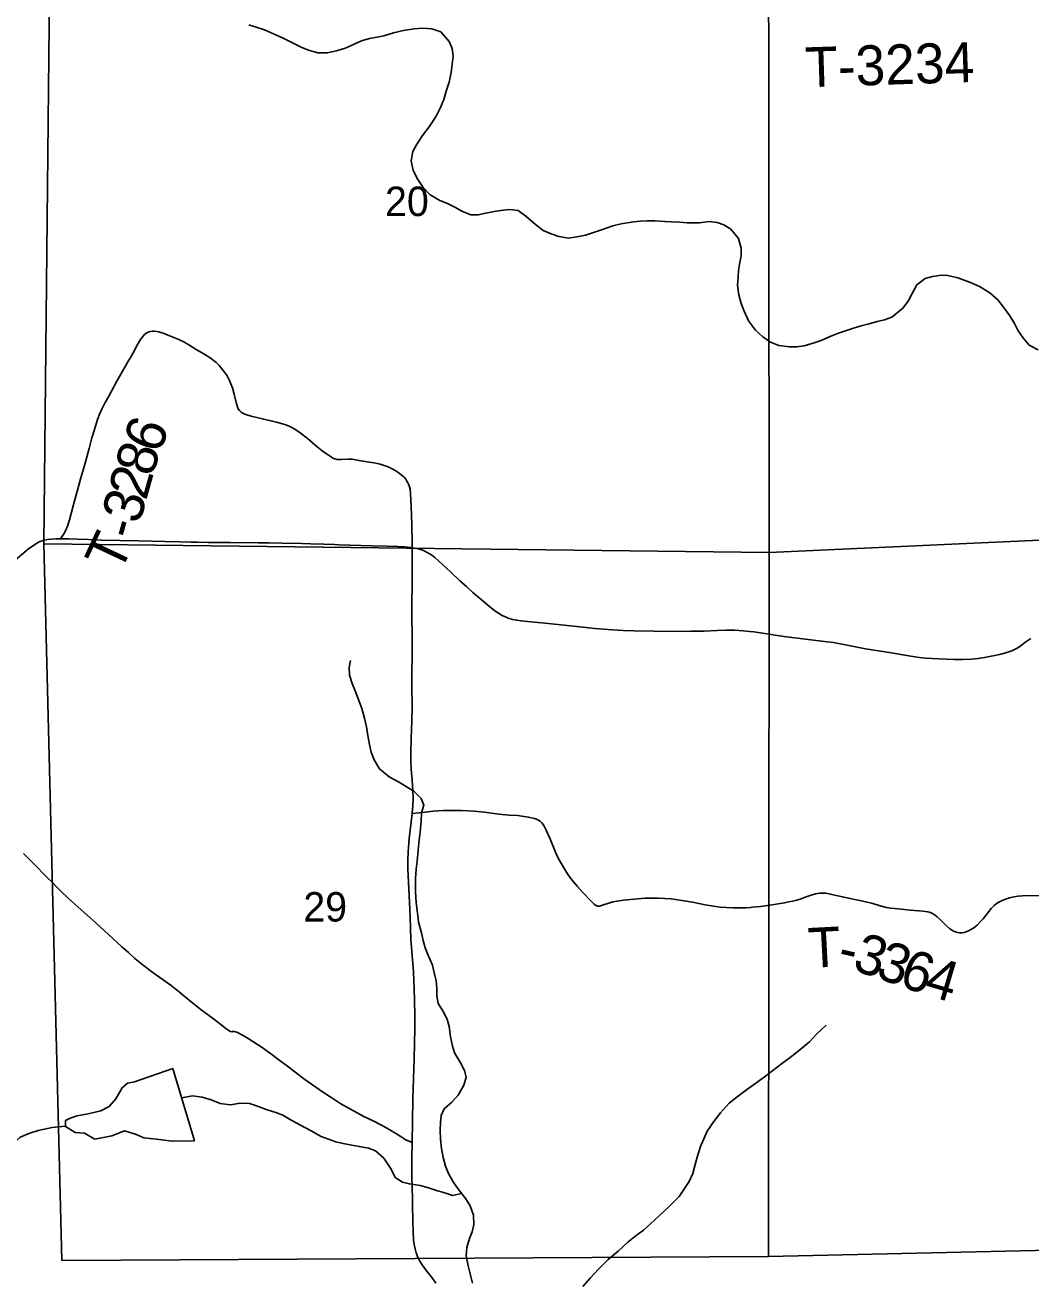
# Model space of a CAD drawing. Extents: x 1874609 to 2204689, y 815661 to 1281160.
# Drawn here: x 2019106 to 2026660, y 934291 to 943735 of the extents above; entities that cross this region are included whole.
import ezdxf

# ---------------------------------------------------------------- set-up
doc = ezdxf.new("R2010")
doc.units = 0
for name, color, linetype in [('GM_X_County_Road', 7, 'Continuous'), ('GM_X_Minor_Lake', 7, 'Continuous'), ('GM_X_Minor_River', 7, 'Continuous'), ('GM_X_Section', 7, 'Continuous'), ('GM_X_Section_Text', 7, 'Continuous'), ('GM_X_Township_Road', 7, 'Continuous'), ('GM_X_Township_Road_Text', 7, 'Continuous')]:
    doc.layers.add(name, color=color, linetype=linetype)

msp = doc.modelspace()

# ---------------------------------------------------------------- linework, layer by layer
at = {"layer": 'GM_X_County_Road'}
for points in [[(2019030.1, 939718.4), (2019131.2, 939801.7), (2019170.5, 939830.8), (2019197.9, 939848), (2019211.6, 939855.6), (2019225.8, 939861.5), (2019240.9, 939866.1), (2019272.7, 939872.1), (2019304.9, 939875.5), (2019337.3, 939877.1), (2019370.8, 939877)], [(2019370.8, 939877), (2019434.6, 939876.9), (2019499.8, 939875.1), (2019581.6, 939871.7), (2019679.9, 939869), (2019958.1, 939863), (2020154.3, 939858.6), (2020268.7, 939855.6), (2020350.6, 939854.1), (2020399.7, 939853.2), (2020481.5, 939851.5), (2020644.7, 939849.3), (2020857.1, 939848), (2020938.9, 939847.6), (2021037.3, 939845.6), (2021184.8, 939843.5), (2021250, 939840.7), (2021348.3, 939837.1), (2021430.2, 939834.7), (2021462.9, 939833.5), (2021544.8, 939830.2), (2021708.9, 939826.2), (2021823.7, 939823.8), (2021905.5, 939821.2), (2021954.3, 939817.8), (2022002.8, 939812.4), (2022011.7, 939810.9)], [(2022013, 937814.9), (2022013.8, 937822.1), (2022018, 937870.9), (2022020, 937936.2), (2022018.9, 937985.1), (2022012.7, 938066.7), (2022006.1, 938148.4), (2022003, 938213.9), (2022002.8, 938279.5), (2022006, 938377.7), (2022010.9, 938508.7), (2022011.6, 938606.9), (2022010.7, 938786.9), (2022012.4, 939082), (2022011.2, 939360.7), (2022011.7, 939557.1), (2022012.5, 939688.2), (2022011.7, 939803.1), (2022011.7, 939810.9)], [(2022011.7, 939810.9), (2022050.8, 939804.3), (2022081.7, 939795.8), (2022096.7, 939790), (2022125.8, 939776.2), (2022153.5, 939759.5), (2022179.5, 939740.4), (2022240.3, 939686.1), (2022300.1, 939630.7), (2022371.3, 939563.2), (2022419.6, 939518.9), (2022468.8, 939475.4), (2022593.9, 939369), (2022632.8, 939338.2), (2022660.1, 939319.5), (2022688.8, 939302.8), (2022718.8, 939288.8), (2022734.2, 939283), (2022765.9, 939273.4), (2022798.2, 939266.6), (2022830.8, 939261.6), (2022879.8, 939256.6), (2023010.1, 939245), (2023107.8, 939235.3), (2023270.9, 939217.6), (2023385.1, 939205.2), (2023483.3, 939196.7), (2023598, 939190), (2023680, 939187.3), (2023827.6, 939183.9), (2023991.8, 939182.5), (2024106.7, 939183.5), (2024205.2, 939185.1), (2024303.5, 939189), (2024368.4, 939191.7), (2024433.5, 939191.2), (2024498.5, 939187.4), (2024547.2, 939182.6), (2024579.6, 939178.4), (2024628, 939171.4), (2024724.5, 939156.2), (2024805.3, 939144.2), (2024967.9, 939125.4), (2025129.3, 939105.6), (2025177.2, 939098.4), (2025305.6, 939074.6), (2025418.2, 939053.2), (2025596.1, 939025.1), (2025757.6, 938998.1), (2025822.3, 938987.5), (2025871.1, 938982.6), (2025968.7, 938976.7), (2026082.8, 938972.9), (2026148.3, 938973), (2026213.9, 938975.5), (2026263.1, 938979.9), (2026312.1, 938986.6), (2026360.4, 938995.8), (2026376.3, 938999.1), (2026423.9, 939008.9), (2026471.1, 939020.8), (2026502.3, 939031), (2026517.7, 939037.1), (2026532.9, 939044), (2026547.6, 939051.7), (2026561.8, 939060.3), (2026587.8, 939077.2), (2026615.6, 939098.8), (2026637.8, 939113.9), (2026660.2, 939129.6)], [(2022012.5, 935344.6), (2022015.4, 935496.9), (2022018.7, 935677.2), (2022027.9, 935971.9), (2022030.6, 936086.6), (2022032.6, 936201.1), (2022032.7, 936299.3), (2022031.2, 936414), (2022028.4, 936495.9), (2022021.7, 936626.8), (2022003.6, 936872.2), (2021996.5, 937036.1), (2021991.7, 937150.8), (2021980.2, 937396.7), (2021979.2, 937462.5), (2021981.9, 937528.3), (2021990.8, 937626.6), (2022013, 937814.9)], [(2022191.6, 934288.6), (2022163.3, 934328.3), (2022113.8, 934392.4), (2022095.8, 934415.5), (2022087.4, 934427.1), (2022070.5, 934454.6), (2022055.9, 934484.6), (2022043.8, 934515.4), (2022034.4, 934547.2), (2022027.8, 934579.7), (2022023.6, 934612.5), (2022019.2, 934678.2), (2022017.2, 934743.9), (2022015.3, 934891.2), (2022014.8, 934939.9), (2022012.4, 934988.5), (2022009.7, 935103.2), (2022010.4, 935234.6), (2022012.3, 935333), (2022012.5, 935344.6)]]:
    msp.add_lwpolyline(points, dxfattribs=at)
at = {"layer": 'GM_X_Minor_Lake'}
for points in [[(2020216, 935900.4), (2019927.9, 935799.9), (2019873.8, 935789.8), (2019833.8, 935755.7), (2019787.9, 935673.6), (2019735.9, 935615.5), (2019673.9, 935583.3), (2019579.8, 935561.2), (2019493.8, 935545.1), (2019439.8, 935525), (2019409.8, 935510.9), (2019409.8, 935464.9), (2019481.9, 935418.9), (2019552, 935415), (2019630.1, 935371.1), (2019756.1, 935395.3), (2019852.2, 935431.4), (2019934.2, 935407.5), (2019998.3, 935379.6), (2020092.4, 935369.7), (2020210.5, 935353.9), (2020378.6, 935358.1)], [(2020378.6, 935358.1), (2020216, 935900.4)]]:
    msp.add_lwpolyline(points, dxfattribs=at)
at = {"layer": 'GM_X_Minor_River'}
for points in [[(2022227.5, 943684.5), (2022161.4, 943706.5), (2022091.4, 943712.4), (2022027.3, 943706.3), (2021947.3, 943696.2), (2021873.3, 943678), (2021799.2, 943655.9), (2021749.2, 943645.8), (2021693.2, 943635.8), (2021633.1, 943617.7), (2021581.1, 943595.6), (2021517.1, 943565.5), (2021445.1, 943541.3), (2021375, 943527.2), (2021305, 943527.1), (2021234.9, 943547.1), (2021178.8, 943569), (2021108.7, 943604.9), (2021042.7, 943636.9), (2020970.6, 943670.8), (2020902.5, 943698.8), (2020840.4, 943720.7), (2020786.4, 943736.6)], [(2026565.2, 941440.5), (2026537.1, 941494.5), (2026503, 941552.5), (2026454.9, 941616.5), (2026410.8, 941672.5), (2026352.7, 941724.5), (2026274.6, 941772.4), (2026206.5, 941802.3), (2026112.4, 941838.2), (2026024.3, 941858.1), (2025972.3, 941856), (2025920.3, 941848), (2025866.2, 941833.9), (2025802.2, 941785.7), (2025768.3, 941719.6), (2025738.3, 941661.5), (2025698.3, 941609.4), (2025616.3, 941543.2), (2025560.3, 941523.2), (2025504.3, 941509.1), (2025446.3, 941493), (2025386.2, 941476.9), (2025328.2, 941458.8), (2025274.2, 941442.7), (2025216.2, 941422.6), (2025158.1, 941398.5), (2025084.1, 941368.3), (2025032.1, 941350.2), (2024956.1, 941328.1), (2024902, 941320), (2024846, 941320), (2024767.9, 941329.9), (2024703.8, 941353.8), (2024647.8, 941393.8), (2024591.7, 941445.7), (2024539.5, 941513.7), (2024505.4, 941587.7), (2024483.4, 941643.8), (2024465.3, 941709.8), (2024457.2, 941783.9), (2024461.1, 941841.9), (2024463.1, 941894), (2024473, 941954), (2024483, 942004.1), (2024484.9, 942060.2), (2024462.8, 942134.2), (2024406.7, 942202.2), (2024354.7, 942236.1), (2024302.6, 942254.1), (2024242.5, 942260), (2024170.5, 942249.9), (2024078.4, 942249.8), (2024020.4, 942255.7), (2023960.3, 942257.6), (2023910.3, 942261.5), (2023836.2, 942265.4), (2023778.2, 942265.3), (2023728.2, 942263.3), (2023676.1, 942259.2), (2023582.1, 942243.1), (2023520, 942229), (2023442, 942200.8), (2023315.9, 942158.6), (2023249.9, 942144.5), (2023185.9, 942136.4), (2023113.8, 942148.3), (2023055.7, 942168.3), (2022995.7, 942194.2), (2022939.6, 942238.2), (2022867.5, 942300.1), (2022809.4, 942344.1), (2022743.3, 942352), (2022679.3, 942343.9), (2022629.2, 942335.8), (2022565.2, 942323.7), (2022509.2, 942311.7), (2022453.1, 942311.6), (2022387, 942337.5), (2022337, 942365.5), (2022276.9, 942395.4), (2022220.8, 942417.3), (2022146.7, 942461.3), (2022094.6, 942517.3), (2022054.5, 942575.3), (2022020.5, 942643.3), (2022006.4, 942715.3), (2022018.3, 942785.4), (2022044.3, 942835.5), (2022090.2, 942905.6), (2022140.2, 942971.8), (2022194.2, 943051.9), (2022226.1, 943116), (2022250.1, 943176.1), (2022268, 943238.2), (2022290, 943306.3), (2022305.9, 943380.4), (2022313.8, 943442.4), (2022321.8, 943502.5), (2022313.7, 943560.5), (2022289.6, 943612.6), (2022227.5, 943684.5)], [(2026715.4, 941296.6), (2026647.3, 941332.5), (2026599.2, 941388.5), (2026565.2, 941440.5)], [(2021726.8, 938218.7), (2021704.7, 938276.7), (2021692.6, 938332.8), (2021678.6, 938400.8), (2021668.5, 938466.9), (2021654.4, 938530.9), (2021634.3, 938602.9), (2021604.2, 938685), (2021584.1, 938737), (2021562.1, 938791), (2021542, 938853.1), (2021539.9, 938911.1), (2021549.9, 938963.2)], [(2022465.2, 934290), (2022447.2, 934360), (2022433.1, 934420.1), (2022419, 934494.1), (2022422.9, 934556.2), (2022442.9, 934624.3), (2022462.9, 934674.3), (2022476.8, 934728.4), (2022472.7, 934798.5), (2022448.6, 934868.5), (2022414.6, 934922.5), (2022360.5, 934992.5), (2022320.4, 935050.5), (2022284.3, 935116.5), (2022264.2, 935166.5), (2022246.1, 935232.6), (2022232.1, 935300.6), (2022226, 935370.7), (2022223.9, 935438.8), (2022225.9, 935494.8), (2022229.8, 935546.9), (2022253.8, 935596.9), (2022309.8, 935649.1), (2022357.8, 935701.2), (2022401.7, 935775.3), (2022417.7, 935835.4), (2022405.6, 935885.4), (2022375.5, 935943.4), (2022331.4, 936019.4), (2022315.4, 936069.5), (2022301.3, 936139.5), (2022291.2, 936215.6), (2022275.1, 936271.6), (2022243.1, 936333.6), (2022207, 936387.6), (2022196.9, 936445.7), (2022196.9, 936503.7), (2022192.8, 936557.8), (2022180.7, 936607.8), (2022164.7, 936677.8), (2022130.5, 936755.9), (2022110.5, 936807.9), (2022096.4, 936861.9), (2022082.3, 936920), (2022060.2, 937000), (2022056.2, 937050.1), (2022044.1, 937124.1), (2022040.1, 937180.2), (2022038, 937238.2), (2022037.9, 937326.3), (2022041.8, 937396.4), (2022049.8, 937458.4), (2022057.7, 937536.5), (2022065.6, 937616.6), (2022073.6, 937674.7), (2022081.5, 937758.8), (2022083.4, 937820.8), (2022099.4, 937876.9), (2022079.3, 937928.9), (2022025.2, 937982.9), (2021963.2, 938020.8), (2021909.1, 938052.8), (2021841, 938090.8), (2021766.9, 938150.7), (2021726.8, 938218.7)], [(2023293.9, 934263.1), (2023349.9, 934327.2), (2023411.8, 934393.4), (2023485.8, 934465.6), (2023559.8, 934529.7), (2023633.8, 934595.9), (2023695.8, 934646), (2023749.8, 934686.2), (2023801.8, 934734.3), (2023867.8, 934794.4), (2023945.8, 934866.6), (2024017.7, 934940.8), (2024053.7, 934992.9), (2024093.7, 935053), (2024119.7, 935113.1), (2024139.6, 935179.2), (2024153.6, 935235.2), (2024177.5, 935315.3), (2024203.5, 935371.4), (2024229.4, 935429.5), (2024277.4, 935501.7), (2024327.4, 935567.8), (2024393.3, 935640), (2024453.3, 935688.1), (2024523.3, 935740.2), (2024577.3, 935778.3), (2024655.4, 935834.5), (2024787.3, 935934.8), (2024851.4, 935982.9), (2024923.3, 936041.1), (2024997.3, 936101.2), (2025053.3, 936161.4), (2025121.3, 936225.5)], [(2022383.6, 934962.6), (2022316.5, 934946.4), (2022266.4, 934964.3), (2022196.3, 934984.3), (2022136.3, 935004.2), (2022072.2, 935022.1), (2021992.1, 935034), (2021940.1, 935048), (2021886, 935081.9), (2021853.9, 935145.9), (2021799.8, 935228), (2021737.7, 935281.9), (2021683.7, 935301.9), (2021615.6, 935315.8), (2021559.5, 935325.7), (2021495.5, 935337.6), (2021439.4, 935349.6), (2021383.4, 935369.5), (2021329.3, 935389.4), (2021253.2, 935431.4), (2021169.1, 935477.3), (2021091, 935521.2), (2021040.9, 935551.2), (2020988.9, 935571.2), (2020924.8, 935591.1), (2020842.7, 935621), (2020790.7, 935638.9), (2020720.6, 935640.9), (2020648.6, 935628.7), (2020570.5, 935638.6), (2020502.4, 935664.6), (2020434.3, 935686.5), (2020362.3, 935694.4), (2020282.1, 935679.9)], [(2019409.8, 935468.3), (2019307.7, 935458.7), (2019203.7, 935434.5), (2019141.7, 935414.4), (2019069.6, 935384.3), (2019005.6, 935328.2), (2018953.7, 935268), (2018895.7, 935201.9), (2018823.7, 935131.7), (2018761.7, 935075.6), (2018691.7, 935011.4), (2018613.7, 934947.3), (2018553.7, 934887.1), (2018489.8, 934829), (2018421.8, 934760.8), (2018373.8, 934710.7), (2018317.8, 934640.6), (2018299.9, 934584.5), (2018303.9, 934520.4), (2018314, 934468.4)]]:
    msp.add_lwpolyline(points, dxfattribs=at)
at = {"layer": 'GM_X_Section'}
for points in [[(2024688.2, 945084.9), (2030148, 945312.5), (2030125.1, 939970.3), (2027110.1, 939885.9), (2024693.3, 939774.8)], [(2024688.2, 945084.9), (2024693.3, 939774.8), (2019245, 939841.3), (2019301.8, 945207.6)], [(2024693.3, 939774.8), (2027110.1, 939885.9), (2030125.1, 939970.3), (2030146.3, 934612.1), (2024690.4, 934488.6)], [(2019245, 939841.3), (2024693.3, 939774.8), (2024690.4, 934488.6), (2019382.4, 934459.4)]]:
    msp.add_lwpolyline(points, close=True, dxfattribs=at)
at = {"layer": 'GM_X_Township_Road'}
for points in [[(2019370.8, 939877), (2019387.1, 939901.4), (2019396.2, 939915), (2019411.8, 939943.8), (2019424.4, 939974), (2019439.5, 940020.8), (2019476.1, 940163.5), (2019493.1, 940226.3), (2019524, 940336.2), (2019555.4, 940446.2), (2019586.1, 940556.5), (2019607.8, 940635.4), (2019625.6, 940698.1), (2019650.3, 940774.4), (2019667.5, 940819.3), (2019680.4, 940847.6), (2019707.8, 940902.2), (2019730.8, 940943.6), (2019753.2, 940987.1), (2019768.5, 941014.3), (2019779.4, 941033.6), (2019795.6, 941062.5), (2019814.4, 941095.8), (2019837.8, 941137.4), (2019854, 941166.2), (2019878.3, 941206.4), (2019901.4, 941247.5), (2019916.8, 941275.5), (2019947.9, 941332.1), (2019973, 941373.9), (2019992.2, 941400.3), (2020003.1, 941412.5), (2020015.6, 941422.8), (2020029.7, 941430.7), (2020045.1, 941435.4), (2020061.4, 941437.1), (2020077.8, 941436.4), (2020110.2, 941431.5), (2020126, 941427.5), (2020141.7, 941422.5), (2020172.3, 941410.9), (2020247.9, 941379.4), (2020292.4, 941358.6), (2020335.6, 941335.3), (2020391.3, 941300.8), (2020446.7, 941266), (2020502.1, 941231.9), (2020528.5, 941213.1), (2020540.8, 941202.5), (2020563.3, 941179.3), (2020584.1, 941155.3), (2020603.8, 941128.5), (2020622.2, 941101.4), (2020638, 941072.6), (2020651.3, 941042.7), (2020662.6, 941011.9), (2020676.6, 940964.9), (2020691.3, 940901), (2020699.6, 940869.4), (2020706.5, 940854.6), (2020716.1, 940841.3), (2020727.9, 940829.9), (2020741.5, 940820.9), (2020756.2, 940813.7), (2020771.5, 940807.9), (2020802.9, 940798.4), (2020898.6, 940775.8), (2020994.3, 940753.3), (2021057.5, 940735.9), (2021088.1, 940724.4), (2021102.8, 940717.2), (2021131, 940700.7), (2021171.3, 940672.7), (2021222.9, 940632.6), (2021298.2, 940569.8), (2021336.3, 940539.3), (2021376.4, 940511), (2021403.5, 940492.7), (2021417.8, 940484.8), (2021432.8, 940478.4), (2021448.5, 940474.2), (2021464.6, 940472.4), (2021480.9, 940472.6), (2021529.8, 940476.5), (2021562.3, 940474.9), (2021642.7, 940461.7), (2021691.1, 940452.9), (2021739.6, 940445.2), (2021771.5, 940438.3), (2021802.9, 940429.2), (2021833.5, 940418.1), (2021863, 940404.4), (2021891, 940388), (2021917.8, 940369.6), (2021942.8, 940349), (2021954.2, 940337.5), (2021964.4, 940324.9), (2021973.1, 940311.3), (2021981, 940297.2), (2021987.9, 940282.5), (2021993.2, 940267.2), (2021996.9, 940251.5), (2022001.1, 940219.4), (2022006.3, 940122.1), (2022009.9, 939983.7), (2022011.7, 939856.2), (2022011.7, 939810.9)], [(2022013, 937814.9), (2022066.1, 937820.9), (2022110, 937825.8), (2022169.9, 937832.5), (2022245.8, 937837.1), (2022307, 937838.5), (2022384.3, 937837.1), (2022477.5, 937831.9), (2022555.2, 937825.2), (2022663.5, 937811.6), (2022741.9, 937803.7), (2022805.3, 937800), (2022837, 937796.5), (2022884.1, 937788.5), (2022931, 937777.8), (2022946.2, 937772.7), (2022960.8, 937765.8), (2022974.2, 937756.9), (2022985.8, 937745.8), (2022995.8, 937733.1), (2023004.4, 937719.4), (2023019.5, 937690.6), (2023046.4, 937631.3), (2023089.2, 937525.7), (2023110.2, 937481.3), (2023133.4, 937438), (2023158.4, 937395.6), (2023185, 937354.4), (2023203.9, 937327.9), (2023223.7, 937303), (2023254.2, 937267.5), (2023295.4, 937222.3), (2023356.8, 937156.2), (2023378.6, 937135.4), (2023390.7, 937126.5), (2023404.5, 937120.6), (2023419.4, 937120.6), (2023434.1, 937123.7), (2023505.6, 937147.8), (2023520.2, 937151.6), (2023551.3, 937157.7), (2023599.4, 937165), (2023681, 937172.6), (2023762.8, 937178.6), (2023811.9, 937180.7), (2023861, 937180.7), (2023909.9, 937178.2), (2023958.4, 937173.7), (2024022.4, 937165.1), (2024117.6, 937148.9), (2024213, 937130.6), (2024277.1, 937119.7), (2024325.5, 937113.3), (2024374.4, 937109.3), (2024423.7, 937107.3), (2024472.8, 937106.8), (2024521.3, 937107.8), (2024553, 937109.5), (2024568.3, 937111), (2024628.2, 937118), (2024717.2, 937130.7), (2024762.2, 937138.1), (2024808.2, 937145.6), (2024839.2, 937151.1), (2024870.8, 937157.6), (2024902.4, 937165.4), (2024933.8, 937175), (2024964.7, 937186.2), (2025010.8, 937203.1), (2025042, 937212.4), (2025057.9, 937215.6), (2025074, 937217.7), (2025090.1, 937218.5), (2025106.2, 937217.9), (2025122.1, 937216.1), (2025153.5, 937210.7), (2025323.9, 937172.8), (2025386.5, 937159.7), (2025418.2, 937153.1), (2025465.6, 937141.2), (2025528.4, 937122.3), (2025575.7, 937109.7), (2025607.8, 937103.8), (2025688.7, 937096.2), (2025753.7, 937090.7), (2025851.5, 937082), (2025883.8, 937077.5), (2025899.7, 937073.7), (2025915, 937068), (2025929.4, 937060.2), (2025942.6, 937050.6), (2025955.2, 937040), (2025991.1, 937006.4), (2026026.3, 936972), (2026051.1, 936950.7), (2026064.5, 936941.3), (2026078.6, 936933), (2026093.5, 936926.2), (2026109.1, 936921.3), (2026125.3, 936918.5), (2026141.6, 936918.3), (2026157.7, 936920.8), (2026173.3, 936926), (2026202.6, 936940.6), (2026230.4, 936957.9), (2026243.6, 936967.5), (2026256.1, 936977.9), (2026279.1, 937000.8), (2026300.3, 937025.4), (2026361.7, 937101.7), (2026384.4, 937124.9), (2026397, 937135.2), (2026410.4, 937144.5), (2026424.4, 937152.7), (2026438.9, 937159.9), (2026469.1, 937172.2), (2026500.3, 937181.9), (2026532.1, 937189.5), (2026564.3, 937195.1), (2026596.7, 937198.5), (2026629.4, 937199.6), (2026743.8, 937197.4)], [(2019094.6, 937515.7), (2019136.6, 937473.1), (2019167.2, 937442), (2019202.1, 937406.5), (2019239.7, 937368.3), (2019274.6, 937332.8), (2019310.4, 937296.4), (2019339.6, 937266.7), (2019372, 937233.8), (2019431.4, 937177.7), (2019504.2, 937111.7), (2019614.3, 937013.6), (2019699.7, 936937), (2019832.7, 936815.4), (2019880.9, 936771.2), (2019929.7, 936727.9), (2019992.5, 936676.5), (2020056.9, 936627.3), (2020201.7, 936523.9), (2020227.4, 936504.4), (2020264.6, 936473.3), (2020352, 936401.1), (2020428.8, 936341.2), (2020520.2, 936273.1), (2020611.7, 936204.7), (2020637.4, 936184.4), (2020649, 936178.5), (2020659.7, 936176.9), (2020669.9, 936180.3), (2020683.1, 936176.9), (2020696.5, 936172.3), (2020739, 936150.5), (2020781.4, 936125.8), (2020823.8, 936099.1), (2020878.5, 936063), (2020958.5, 936005.9), (2021011.1, 935966.8), (2021076.2, 935917.1), (2021154.4, 935857.3), (2021207, 935818.2), (2021314.4, 935743.2), (2021368.3, 935706.1), (2021408.8, 935679.2), (2021478, 935635.6), (2021548.9, 935594.7), (2021650.6, 935541.4), (2021723.7, 935504.8), (2021810.6, 935459.5), (2021853.3, 935435.9), (2021894.6, 935410), (2021949.3, 935374.3), (2021963.3, 935366), (2021978.2, 935359.5), (2022012.5, 935344.6)]]:
    msp.add_lwpolyline(points, dxfattribs=at)

# ---------------------------------------------------------------- texts
at = {"layer": 'GM_X_Section_Text'}
for s, p in [('20', (2021808.9, 942301.8)), ('29', (2021195.1, 937004.2))]:
    msp.add_text(s, height=221, rotation=0.00001, dxfattribs=at).set_placement(p)
at = {"layer": 'GM_X_Township_Road_Text'}
for s, rotation, p in [('T-3234', 1.84126, (2024968.9, 943268.2)), ('6', 68.42278, (2020111.4, 940507.7)), ('8', 74.26404, (2020063.8, 940337.5)), ('2', 74.38825, (2020014.1, 940159.6)), ('3', 74.33509, (2019964.2, 939981.4)), ('-', 74.21341, (2019930.5, 939862.2)), ('T', 64.89171, (2019816.7, 939609.2)), ('T', 2.99488, (2024993.9, 936655.4)), ('3', 341.95588, (2025309.4, 936643.4)), ('3', 340.65912, (2025483.4, 936586.8)), ('-', 347.09782, (2025196.2, 936669)), ('6', 340.68359, (2025657.9, 936525.5)), ('4', 343.36431, (2025846.9, 936459.7))]:
    msp.add_text(s, height=300, rotation=rotation, dxfattribs=at).set_placement(p)

doc.saveas('drawing.dxf')
